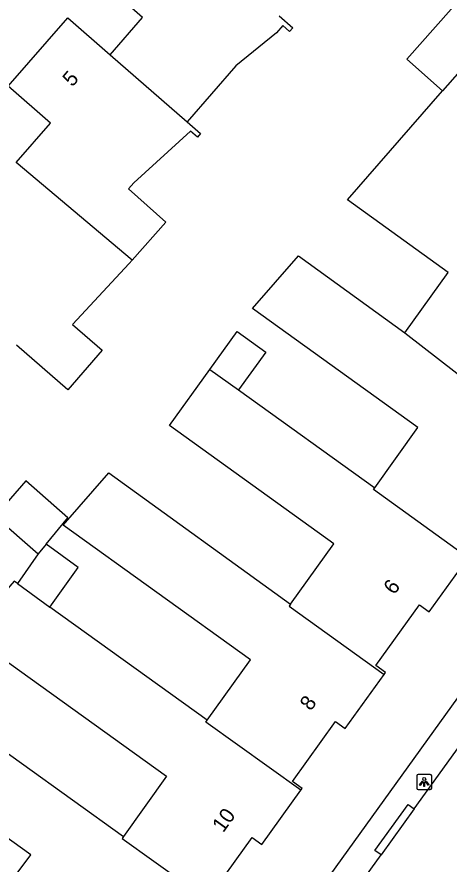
# Model space of a CAD drawing. Extents: x 158838 to 160074, y 386376 to 387776.
# Drawn here: x 159237.4 to 159266.2, y 386846.6 to 386903 of the extents above; entities that cross this region are included whole.
import ezdxf

# ---------------------------------------------------------------- set-up
doc = ezdxf.new("R2010")
doc.units = 0
for name, color, linetype in [('IMGEO_Lichtpunt', 7, 'Continuous'), ('IMGEO_Pand', 7, 'Continuous'), ('IMGEO_Pand_nummerreeks', 7, 'Continuous'), ('IMGEO_Rijbaan_lokaal_open', 7, 'Continuous'), ('IMGEO_Voetpad_open', 7, 'Continuous')]:
    doc.layers.add(name, color=color, linetype=linetype)

msp = doc.modelspace()

# ---------------------------------------------------------------- linework, layer by layer
at = {"layer": 'IMGEO_Lichtpunt'}
for p, q in [((159264.092, 386852.491), (159264.092, 386851.684)), ((159264.092, 386852.491), (159264.092, 386851.684)), ((159264.994, 386852.586), (159264.186, 386852.586)), ((159264.994, 386852.586), (159264.186, 386852.586)), ((159265.088, 386851.684), (159265.088, 386852.491)), ((159265.088, 386851.684), (159265.088, 386852.491)), ((159264.186, 386851.59), (159264.994, 386851.59)), ((159264.186, 386851.59), (159264.994, 386851.59))]:
    msp.add_line(p, q, dxfattribs=at)
for points in [[(159264.466, 386852.155), (159264.505, 386852.127), (159264.317, 386851.865), (159264.279, 386851.892), (159264.466, 386852.155)], [(159264.568, 386852.107), (159264.615, 386852.107), (159264.615, 386851.785), (159264.568, 386851.785), (159264.568, 386852.107)], [(159264.678, 386852.127), (159264.716, 386852.154), (159264.903, 386851.892), (159264.864, 386851.864), (159264.678, 386852.127)]]:
    msp.add_lwpolyline(points, dxfattribs=at)
msp.add_circle((159264.591, 386852.289), 0.0994, dxfattribs=at)
for centre, start, end in [((159264.186, 386852.491), 90, 180), ((159264.186, 386852.491), 90, 180), ((159264.994, 386852.491), 0, 90), ((159264.994, 386852.491), 0, 90), ((159264.186, 386851.684), 180, 270), ((159264.186, 386851.684), 180, 270), ((159264.994, 386851.684), 270, 0), ((159264.994, 386851.684), 270, 360)]:
    msp.add_arc(centre, 0.0946, start, end, dxfattribs=at)
at = {"layer": 'IMGEO_Pand'}
for points in [[(159243.652, 386900.523), (159245.823, 386903.008), (159243.006, 386905.468), (159246.984, 386910.024), (159249.801, 386907.563)], [(159265.812, 386898.129), (159263.427, 386900.23), (159267.244, 386904.559), (159267.108, 386904.678), (159267.248, 386904.836)], [(159237.392, 386893.355), (159239.681, 386895.976), (159236.864, 386898.436), (159240.835, 386902.983), (159243.652, 386900.523)], [(159254.923, 386903.111), (159255.828, 386902.318), (159255.618, 386902.075), (159255.164, 386902.468), (159254.751, 386901.991), (159252.043, 386899.795), (159248.788, 386896.063)], [(159269.765, 386902.616), (159265.812, 386898.129)], [(159243.652, 386900.523), (159248.788, 386896.063)], [(159263.288, 386882.016), (159266.18, 386886.027), (159259.472, 386890.864), (159265.812, 386898.129)], [(159248.788, 386896.063), (159249.687, 386895.279), (159249.477, 386895.034), (159249.01, 386895.434), (159245.231, 386891.99), (159244.883, 386891.593), (159247.376, 386889.381), (159245.136, 386886.857)], [(159245.136, 386886.857), (159237.392, 386893.355)], [(159245.136, 386886.857), (159244.923, 386886.617), (159241.148, 386882.573), (159243.126, 386880.855), (159240.84, 386878.221), (159237.414, 386881.195)], [(159261.297, 386871.692), (159264.16, 386875.708), (159253.134, 386883.625), (159256.2, 386887.125), (159263.288, 386882.016)], [(159250.309, 386879.575), (159252.121, 386882.09), (159254.029, 386880.721), (159252.222, 386878.203)], [(159263.288, 386882.016), (159266.769, 386879.321), (159273.089, 386874.764)], [(159255.686, 386863.926), (159258.576, 386867.946), (159247.61, 386875.829), (159250.309, 386879.575)], [(159250.309, 386879.575), (159252.222, 386878.203)], [(159252.222, 386878.203), (159261.297, 386871.692)], [(159250.125, 386856.202), (159253.015, 386860.236), (159240.517, 386869.19), (159243.562, 386872.673), (159255.686, 386863.926)], [(159239.39, 386867.931), (159240.843, 386869.694), (159238.033, 386872.151), (159235.979, 386869.801), (159238.864, 386867.292)], [(159267.517, 386867.026), (159261.21, 386871.57), (159261.297, 386871.692)], [(159239.39, 386867.931), (159238.864, 386867.292)], [(159239.645, 386863.746), (159241.533, 386866.382), (159239.39, 386867.931)], [(159238.864, 386867.292), (159237.48, 386865.305)], [(159261.922, 386859.258), (159262.01, 386859.38), (159261.361, 386859.847), (159264.27, 386863.886), (159264.919, 386863.419), (159267.517, 386867.026)], [(159237.48, 386865.305), (159237.26, 386865.463), (159234.187, 386861.964), (159247.422, 386852.473), (159244.539, 386848.455)], [(159237.48, 386865.305), (159239.645, 386863.746)], [(159250.125, 386856.202), (159239.645, 386863.746)], [(159255.686, 386863.926), (159255.598, 386863.804), (159261.922, 386859.258)], [(159256.368, 386851.544), (159256.456, 386851.667), (159255.807, 386852.134), (159258.681, 386856.125), (159259.33, 386855.657), (159261.922, 386859.258)], [(159235.399, 386843.28), (159238.363, 386847.237), (159227.886, 386854.768), (159230.926, 386858.231), (159244.539, 386848.455)], [(159256.368, 386851.544), (159250.038, 386856.08), (159250.125, 386856.202)], [(159250.785, 386843.792), (159250.873, 386843.914), (159250.224, 386844.381), (159253.121, 386848.404), (159253.77, 386847.937), (159256.368, 386851.544)], [(159244.539, 386848.455), (159244.452, 386848.333), (159250.785, 386843.792)]]:
    msp.add_lwpolyline(points, dxfattribs=at)
at = {"layer": 'IMGEO_Rijbaan_lokaal_open'}
for points in [[(159263.922, 386850.301), (159267.27, 386854.94)], [(159263.922, 386850.301), (159261.71, 386847.24)], [(159258.389, 386842.63), (159261.71, 386847.24)]]:
    msp.add_lwpolyline(points, dxfattribs=at)
at = {"layer": 'IMGEO_Voetpad_open'}
for points in [[(159282.914, 386880.267), (159282.873, 386880.132), (159282.804, 386879.962), (159282.72, 386879.799), (159282.621, 386879.644), (159268.011, 386859.357), (159253.399, 386839.081)], [(159261.71, 386847.24), (159261.305, 386847.532), (159263.517, 386850.593), (159263.922, 386850.301)]]:
    msp.add_lwpolyline(points, dxfattribs=at)

# ---------------------------------------------------------------- texts
at = {"layer": 'IMGEO_Pand_nummerreeks'}
for s, rotation, p in [('5', 48.8685, (159241.139, 386898.345)), ('6', 54.2419, (159262.602, 386864.513)), ('8', 54.243, (159257.03, 386856.776)), ('10', 54.2419, (159251.192, 386848.669))]:
    msp.add_text(s, height=1, rotation=rotation, dxfattribs=at).set_placement(p)

doc.saveas('drawing.dxf')
